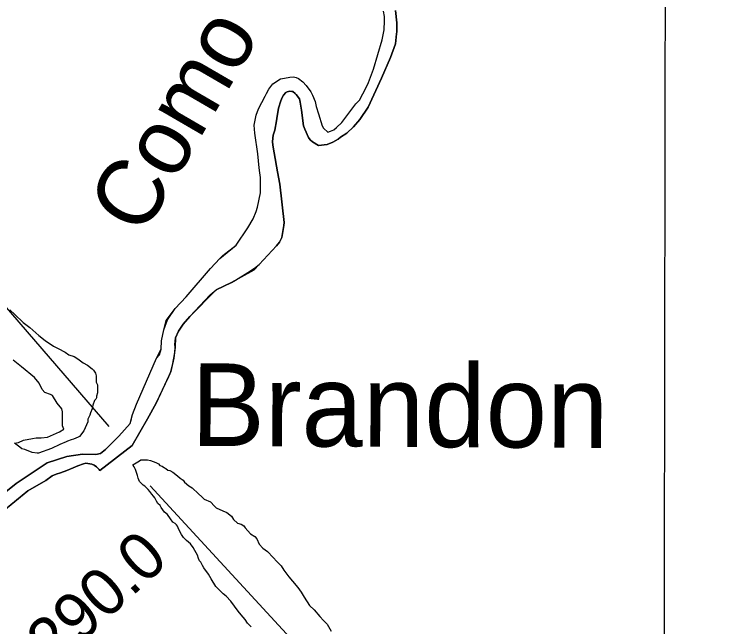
# Model space of a CAD drawing. Extents: x 3192986 to 3230865, y 867483 to 892886.
# Drawn here: x 3222187 to 3223441, y 875015 to 876091 of the extents above; entities that cross this region are included whole.
import ezdxf

# ---------------------------------------------------------------- set-up
doc = ezdxf.new("R2010")
doc.units = 0
for name, color, linetype in [('V-GRID-MAJR', 7, 'Continuous'), ('V-RIVR-IDEN', 7, 'Continuous'), ('V-RIVR-RANG-IDEN', 7, 'Continuous'), ('V-ROAD-CNTR', 7, 'Continuous'), ('V-SITE-VEGE', 7, 'Continuous'), ('V-TOPO-GNAM-IDEN', 7, 'Continuous'), ('V-TOPO-SHOR', 7, 'Continuous')]:
    doc.layers.add(name, color=color, linetype=linetype)

msp = doc.modelspace()

# ---------------------------------------------------------------- linework, layer by layer
at = {"layer": 'V-GRID-MAJR'}
msp.add_spline([(3223326.2, 872871.5), (3223335.9, 878932.2), (3223345.6, 884994.8), (3223355.3, 891057.5), (3223355.3, 891059.4)], degree=3, dxfattribs=at)
at = {"layer": 'V-ROAD-CNTR'}
for points in [[(3220166.8, 877551.3), (3221030.3, 876776.6), (3221062, 876749.6), (3221100.8, 876716), (3221146.8, 876675.5), (3221194.9, 876632.3), (3221243.5, 876587.9), (3221296.8, 876538.1), (3221341.2, 876495.8), (3221363.8, 876474), (3221387.1, 876451.2), (3221409.1, 876429.4), (3221435, 876403.7), (3221470.6, 876367.8), (3221506.5, 876331), (3221537.4, 876299), (3221575.6, 876258.6), (3221615.7, 876215.6), (3221652.5, 876175.6), (3221700.3, 876122.4), (3221741.2, 876075.9), (3221780.4, 876030.6), (3221815.7, 875989.2), (3222353.3, 875366.7)], [(3222425.9, 875262.9), (3223109.6, 874521.1), (3223139, 874488.1), (3223167.2, 874458.1), (3223195.7, 874429.1), (3223224.1, 874401.5), (3223253.8, 874374), (3223271.1, 874358.4), (3223286.2, 874345.3), (3223306.3, 874328.1), (3223329.4, 874309.1), (3223349.4, 874293.1), (3223383.9, 874266.7), (3223415.7, 874243.5), (3223441.4, 874225.5), (3224792.7, 873392.1), (3224866.4, 873340.3), (3224913.2, 873296)]]:
    msp.add_lwpolyline(points, dxfattribs=at)
at = {"layer": 'V-SITE-VEGE'}
for p, q in [((3222857.4, 876097.5), (3222859.8, 876076.1)), ((3222859.8, 876076.1), (3222859.5, 876060.4)), ((3222859.2, 876056.4), (3222857.1, 876039.3)), ((3222859.5, 876060.4), (3222859.2, 876056.4)), ((3222857.1, 876039.3), (3222848.3, 876014.9)), ((3222848.3, 876014.9), (3222832.5, 875978.8)), ((3222832.5, 875978.8), (3222808.9, 875927.8)), ((3222660.6, 875948.8), (3222658.3, 875945)), ((3222664.5, 875953.9), (3222660.6, 875948.8)), ((3222667.1, 875954.7), (3222664.5, 875953.9)), ((3222671.5, 875955.8), (3222667.1, 875954.7)), ((3222674.9, 875955.5), (3222671.5, 875955.8)), ((3222677, 875955.1), (3222674.9, 875955.5)), ((3222681, 875951.8), (3222677, 875955.1)), ((3222682.7, 875950), (3222681, 875951.8)), ((3222688.2, 875942.5), (3222682.7, 875950)), ((3222655.4, 875938.9), (3222651.8, 875926)), ((3222658.3, 875945), (3222655.4, 875938.9)), ((3222689.5, 875936.7), (3222688.2, 875942.5)), ((3222692, 875922.7), (3222689.5, 875936.7)), ((3222651.8, 875926), (3222648.7, 875908)), ((3222808.9, 875927.8), (3222794.3, 875906.1)), ((3222695.5, 875895), (3222692, 875922.7)), ((3222648.2, 875904), (3222645.3, 875887.7)), ((3222648.7, 875908), (3222648.2, 875904)), ((3222794.3, 875906.1), (3222783.5, 875893.4)), ((3222645.3, 875887.7), (3222642.4, 875878.4)), ((3222697.6, 875889.1), (3222695.5, 875895)), ((3222704.5, 875874.5), (3222697.6, 875889.1)), ((3222783.5, 875893.4), (3222771.4, 875882.2)), ((3222642.4, 875878.4), (3222641, 875867.4)), ((3222707.4, 875870.4), (3222704.5, 875874.5)), ((3222760.5, 875875), (3222756.2, 875871.7)), ((3222771.4, 875882.2), (3222760.5, 875875)), ((3222641, 875867.4), (3222641.5, 875861.3)), ((3222641.5, 875861.3), (3222643.8, 875847.9)), ((3222711.3, 875866.8), (3222707.4, 875870.4)), ((3222722, 875860.6), (3222711.3, 875866.8)), ((3222737.1, 875862.5), (3222722, 875860.6)), ((3222747.2, 875866.5), (3222737.1, 875862.5)), ((3222756.2, 875871.7), (3222747.2, 875866.5)), ((3222643.8, 875847.9), (3222650, 875814.3)), ((3222650, 875814.3), (3222654, 875792.7)), ((3222654, 875792.7), (3222661.7, 875725.4)), ((3222661.7, 875725.4), (3222661, 875720.2)), ((3222661, 875720.2), (3222657.3, 875699.3)), ((3222657.3, 875699.3), (3222653.1, 875690.7)), ((3222653.1, 875690.7), (3222648, 875684)), ((3222648, 875684), (3222617.9, 875651.7)), ((3222617.9, 875651.7), (3222608.5, 875641.4)), ((3222608.5, 875641.4), (3222568.9, 875619.8)), ((3222568.9, 875619.8), (3222542.2, 875607)), ((3222542.2, 875607), (3222495.9, 875560.4)), ((3222495.9, 875560.4), (3222484.3, 875546.6)), ((3222484.3, 875546.6), (3222475.7, 875534.2)), ((3222470.7, 875522.8), (3222470, 875506)), ((3222475.7, 875534.2), (3222470.7, 875522.8)), ((3222470, 875506), (3222467.9, 875487)), ((3222467.9, 875487), (3222462.3, 875463.3)), ((3222462.3, 875463.3), (3222436.8, 875407.8)), ((3222436.8, 875407.8), (3222421.5, 875380.6)), ((3222421.5, 875380.6), (3222394.4, 875333.6)), ((3222394.4, 875333.6), (3222337.7, 875289.7)), ((3222298.8, 875298.1), (3222290.7, 875294.1)), ((3222308.9, 875301.4), (3222298.8, 875298.1)), ((3222313.2, 875302.5), (3222308.9, 875301.4)), ((3222323.5, 875300.9), (3222313.2, 875302.5)), ((3222327.4, 875299), (3222323.5, 875300.9)), ((3222331.7, 875295.9), (3222327.4, 875299)), ((3222395.8, 875299.6), (3222407.4, 875306.9)), ((3222396.2, 875298.5), (3222395.8, 875299.6)), ((3222397.8, 875295.8), (3222396.2, 875298.5)), ((3222407.4, 875306.9), (3222409.7, 875308.1)), ((3222409.7, 875308.1), (3222421.4, 875308.3)), ((3222421.4, 875308.3), (3222426.9, 875307.2)), ((3222426.9, 875307.2), (3222435.9, 875303.9)), ((3222435.9, 875303.9), (3222440.7, 875301.2)), ((3222440.7, 875301.2), (3222443.1, 875298.5)), ((3222443.1, 875298.5), (3222447, 875297.1)), ((3222447, 875297.1), (3222451, 875294.4)), ((3222268.3, 875285.5), (3222261.1, 875283)), ((3222279.4, 875289.9), (3222268.3, 875285.5)), ((3222290.7, 875294.1), (3222279.4, 875289.9)), ((3222336.6, 875291.1), (3222331.7, 875295.9)), ((3222337.7, 875289.7), (3222336.6, 875291.1)), ((3222400.2, 875291.5), (3222397.8, 875295.8)), ((3222404, 875281), (3222400.2, 875291.5)), ((3222451, 875294.4), (3222453.7, 875292.9)), ((3222453.7, 875292.9), (3222456.9, 875290.2)), ((3222456.9, 875290.2), (3222460.4, 875289.5)), ((3222460.4, 875289.5), (3222465.6, 875286.5)), ((3222465.6, 875286.5), (3222474.3, 875280)), ((3222242.6, 875272), (3222211.2, 875253.9)), ((3222253.8, 875280), (3222242.6, 875272)), ((3222261.1, 875283), (3222253.8, 875280)), ((3222404.8, 875276), (3222404, 875281)), ((3222407.3, 875270.6), (3222404.8, 875276)), ((3222474.3, 875280), (3222478.6, 875276.1)), ((3222478.6, 875276.1), (3222483.8, 875272.7)), ((3222483.8, 875272.7), (3222486.6, 875268.9)), ((3222408.9, 875268.6), (3222407.3, 875270.6)), ((3222411.2, 875266.3), (3222408.9, 875268.6)), ((3222413.6, 875263.6), (3222411.2, 875266.3)), ((3222416.4, 875262.1), (3222413.6, 875263.6)), ((3222422.4, 875256), (3222416.4, 875262.1)), ((3222486.6, 875268.9), (3222494.1, 875262.8)), ((3222494.1, 875262.8), (3222499.6, 875259.3)), ((3222499.6, 875259.3), (3222510.8, 875248.6)), ((3222211.2, 875253.9), (3222145.7, 875200.6)), ((3222425.2, 875252.9), (3222422.4, 875256)), ((3222429.2, 875247.9), (3222425.2, 875252.9)), ((3222432, 875244.4), (3222429.2, 875247.9)), ((3222510.8, 875248.6), (3222517.1, 875243.3)), ((3222434.4, 875241.4), (3222432, 875244.4)), ((3222437.2, 875236), (3222434.4, 875241.4)), ((3222439.6, 875231.7), (3222437.2, 875236)), ((3222517.1, 875243.3), (3222521.1, 875239.4)), ((3222521.1, 875239.4), (3222532.1, 875234.6)), ((3222532.1, 875234.6), (3222538.9, 875226.9)), ((3222443.6, 875227.9), (3222439.6, 875231.7)), ((3222445.6, 875224.4), (3222443.6, 875227.9)), ((3222451.2, 875216.7), (3222445.6, 875224.4)), ((3222538.9, 875226.9), (3222542.1, 875224.2)), ((3222542.1, 875224.2), (3222553.9, 875218.9)), ((3222456.4, 875212.1), (3222451.2, 875216.7)), ((3222461.6, 875204.8), (3222456.4, 875212.1)), ((3222553.9, 875218.9), (3222561, 875215.6)), ((3222561, 875215.6), (3222568.9, 875209.5)), ((3222568.9, 875209.5), (3222572.5, 875203.7)), ((3222466, 875199), (3222461.6, 875204.8)), ((3222469.9, 875196.3), (3222466, 875199)), ((3222472.3, 875194.4), (3222469.9, 875196.3)), ((3222572.5, 875203.7), (3222579.7, 875197.2)), ((3222579.7, 875197.2), (3222585.9, 875195.3)), ((3222473.9, 875191.7), (3222472.3, 875194.4)), ((3222476.4, 875185.9), (3222473.9, 875191.7)), ((3222481.2, 875177.4), (3222476.4, 875185.9)), ((3222585.9, 875195.3), (3222590.7, 875192.7)), ((3222590.7, 875192.7), (3222593.1, 875189.2)), ((3222593.1, 875189.2), (3222597.5, 875183.4)), ((3222484.8, 875172), (3222481.2, 875177.4)), ((3222487.6, 875168.9), (3222484.8, 875172)), ((3222597.5, 875183.4), (3222602.3, 875178.4)), ((3222602.3, 875178.4), (3222609.8, 875173.5)), ((3222609.8, 875173.5), (3222613.4, 875169.6)), ((3222490, 875166.6), (3222487.6, 875168.9)), ((3222493.6, 875163.9), (3222490, 875166.6)), ((3222496.7, 875160.9), (3222493.6, 875163.9)), ((3222501.5, 875154.3), (3222496.7, 875160.9)), ((3222613.4, 875169.6), (3222617.8, 875160)), ((3222617.8, 875160), (3222624.2, 875153.4)), ((3222504.4, 875149.3), (3222501.5, 875154.3)), ((3222509.2, 875141.2), (3222504.4, 875149.3)), ((3222624.2, 875153.4), (3222632.5, 875147.3)), ((3222632.5, 875147.3), (3222642.5, 875137)), ((3222510.9, 875135), (3222509.2, 875141.2)), ((3222512.5, 875130.7), (3222510.9, 875135)), ((3222642.5, 875137), (3222648.4, 875129.7)), ((3222514.9, 875128.4), (3222512.5, 875130.7)), ((3222518.1, 875122.6), (3222514.9, 875128.4)), ((3222520.5, 875118.7), (3222518.1, 875122.6)), ((3222648.4, 875129.7), (3222656, 875122.4)), ((3222656, 875122.4), (3222660.8, 875114.3)), ((3222528.6, 875107.6), (3222520.5, 875118.7)), ((3222660.8, 875114.3), (3222669.6, 875102.7)), ((3222533.4, 875099.1), (3222528.6, 875107.6)), ((3222541.5, 875085.9), (3222533.4, 875099.1)), ((3222669.6, 875102.7), (3222676.4, 875095.4)), ((3222546.6, 875080.6), (3222541.5, 875085.9)), ((3222676.4, 875095.4), (3222685.6, 875083.9)), ((3222685.6, 875083.9), (3222691.2, 875075.8)), ((3222554.6, 875072.9), (3222546.6, 875080.6)), ((3222559.7, 875068.7), (3222554.6, 875072.9)), ((3222691.2, 875075.8), (3222696.5, 875066.9)), ((3222568.1, 875060.3), (3222559.7, 875068.7)), ((3222580.5, 875042.5), (3222568.1, 875060.3)), ((3222696.5, 875066.9), (3222706.1, 875052.6)), ((3222706.1, 875052.6), (3222714, 875044.6)), ((3222586.1, 875036), (3222580.5, 875042.5)), ((3222592.9, 875027.9), (3222586.1, 875036)), ((3222714, 875044.6), (3222724.4, 875033)), ((3222596.9, 875021.7), (3222592.9, 875027.9)), ((3222603.7, 875015.2), (3222596.9, 875021.7)), ((3222724.4, 875033), (3222730.8, 875026.1)), ((3222730.8, 875026.1), (3222737.2, 875019.6)), ((3222737.2, 875019.6), (3222744.4, 875007.6))]:
    msp.add_line(p, q, dxfattribs=at)
for points in [[(3222711.6, 875949.1), (3222715.8, 875937.8), (3222718, 875929.2), (3222722, 875916), (3222728.6, 875895), (3222730.5, 875891.1), (3222738.1, 875884.2), (3222742.9, 875885.7), (3222748.8, 875888), (3222753.6, 875892.1), (3222762.7, 875900.7), (3222787.4, 875933.5), (3222793.7, 875940.2), (3222805.7, 875962.7), (3222809.6, 875971), (3222818.6, 875994.4), (3222833.5, 876046.1), (3222837.2, 876064), (3222837.9, 876079.3), (3222837.7, 876087.1), (3222836, 876096.7)], [(3222130.2, 875218.5), (3222190.8, 875266.9), (3222245.2, 875303.1), (3222279.6, 875314.1), (3222307, 875318.3), (3222330.4, 875317.6), (3222338.9, 875319.4), (3222347.8, 875326.7), (3222371, 875350.2), (3222391, 875372.2), (3222395, 875387.8), (3222402.1, 875406.2), (3222437.4, 875486.7), (3222445.5, 875502.7), (3222445.9, 875517.4), (3222450.1, 875536.9), (3222453.9, 875553.1), (3222469.7, 875574.4), (3222489.6, 875594.6), (3222531.9, 875644.4), (3222548.2, 875662.1), (3222576.9, 875685.3), (3222597.4, 875715.8), (3222607.2, 875731.5), (3222612.6, 875744.6), (3222614.8, 875752.5), (3222620.2, 875777.3), (3222619.7, 875804.1), (3222618.7, 875812.8), (3222617.6, 875821.2), (3222615.5, 875845.8), (3222609.8, 875882.4), (3222608.6, 875896.3), (3222612.3, 875914), (3222616.7, 875924.7), (3222627.9, 875947), (3222630.5, 875951.9), (3222634.7, 875959.2), (3222641.6, 875969.1), (3222655.3, 875977.6), (3222662.3, 875979.1), (3222671.7, 875980.7), (3222677.7, 875981.4), (3222682.9, 875979.7), (3222686.6, 875978), (3222694.5, 875972.5), (3222700.5, 875966), (3222708.5, 875954.7), (3222711.6, 875949.1)], [(3222179.2, 875571.6), (3222188.3, 875563.9), (3222203.1, 875549.7), (3222214.4, 875541), (3222230.3, 875526.7), (3222241.6, 875518), (3222256.3, 875508.2), (3222264.2, 875503.9), (3222276.6, 875497.4), (3222283.3, 875493.1), (3222292.3, 875489.9), (3222299.1, 875485.6), (3222308.2, 875479), (3222316, 875474.7), (3222324, 875468.2), (3222326.3, 875466), (3222329.7, 875460.5), (3222330.9, 875456), (3222331.1, 875444.9), (3222333.4, 875440.4), (3222333.7, 875425.9), (3222331.5, 875420.3), (3222331.6, 875417), (3222330.5, 875414.7), (3222328.3, 875412.4), (3222325.1, 875404.6), (3222324.1, 875397.9), (3222320.9, 875391.1), (3222319.9, 875386.6), (3222316.7, 875379.9), (3222316.7, 875375.4), (3222309.2, 875359.6), (3222301.6, 875349.5), (3222299.4, 875348.3), (3222291.6, 875344.8), (3222287.2, 875343.6), (3222280.5, 875341.3), (3222278.3, 875340.1), (3222267.2, 875335.4), (3222252.9, 875328.5), (3222229.6, 875320.2), (3222227.3, 875320.2), (3222218.4, 875321.2), (3222206, 875326.5), (3222200.4, 875327.5), (3222197, 875330.8), (3222187.8, 875337.7)], [(3222187.8, 875337.7), (3222194.6, 875338.6), (3222203.5, 875343.2), (3222219.1, 875345.7), (3222225.7, 875347), (3222234.7, 875347.1), (3222245.8, 875348.4), (3222266.8, 875357.8), (3222274.6, 875362.4), (3222272.2, 875367.9), (3222271.8, 875392.4), (3222270.6, 875398), (3222262.6, 875407.9), (3222254.5, 875421.1), (3222251.1, 875423.3), (3222241, 875426.5), (3222236.5, 875432), (3222230.7, 875443), (3222222.7, 875452.9), (3222200, 875471.5), (3222185.3, 875483.5)]]:
    msp.add_lwpolyline(points, dxfattribs=at)
at = {"layer": 'V-TOPO-SHOR'}
for points in [[(3222391, 875372.2), (3222393.4, 875380.3), (3222395, 875387.8), (3222402.1, 875406.2), (3222437.4, 875486.7), (3222442.7, 875493), (3222445.5, 875502.7), (3222445.9, 875517.4), (3222450.1, 875536.9), (3222456.8, 875554.5), (3222469.7, 875574.4), (3222489.6, 875594.6), (3222531.9, 875644.4), (3222548.2, 875662.1), (3222553.7, 875667.5), (3222576.9, 875685.3), (3222597.4, 875715.8), (3222607.2, 875731.5), (3222612.6, 875744.6), (3222614.8, 875752.5), (3222620.2, 875777.3), (3222619.7, 875804.1), (3222618.7, 875812.8), (3222617.6, 875821.2), (3222615.5, 875845.8), (3222609.8, 875882.4), (3222608.6, 875896.3), (3222612.3, 875914), (3222616.7, 875924.7), (3222627.9, 875947), (3222630.5, 875951.9), (3222634.7, 875959.2), (3222641.6, 875969.1), (3222655.3, 875977.6), (3222662.3, 875979.1), (3222671.7, 875980.7), (3222677.7, 875981.4), (3222682.9, 875979.7), (3222686.6, 875978), (3222694.5, 875972.5), (3222700.5, 875966), (3222708.5, 875954.7), (3222711.6, 875949.1), (3222715.8, 875937.8), (3222718, 875929.2), (3222722, 875916), (3222728.6, 875895), (3222730.5, 875891.1), (3222738.1, 875884.2), (3222742.9, 875885.7), (3222748.8, 875888), (3222753.6, 875892.1), (3222762.7, 875900.7), (3222787.4, 875933.5), (3222793.7, 875940.2), (3222805.7, 875962.7), (3222809.6, 875971), (3222818.6, 875994.4), (3222833.5, 876046.1), (3222837.2, 876064), (3222837.9, 876079.3), (3222837.7, 876087.1), (3222836, 876096.7)], [(3222394.4, 875333.6), (3222421.5, 875380.6), (3222436.8, 875407.8), (3222458.7, 875455), (3222460.4, 875458.4), (3222462.3, 875463.3), (3222465.3, 875474.8), (3222467.9, 875487), (3222469.5, 875496.7), (3222470, 875506), (3222469.3, 875511), (3222470.7, 875522.8), (3222475.7, 875534.2), (3222484.3, 875546.6), (3222495.9, 875560.4), (3222531.5, 875598), (3222542.2, 875607), (3222568.9, 875619.8), (3222576, 875623.9), (3222597.8, 875637.3), (3222609.4, 875644.8), (3222617.7, 875651.4), (3222648, 875684), (3222653.1, 875690.7), (3222657.3, 875699.2), (3222661, 875720.2), (3222661.7, 875725.4), (3222654, 875792.7), (3222650, 875814.3), (3222643.8, 875847.9), (3222641.5, 875861.3), (3222641, 875867.4), (3222642.4, 875878.4), (3222645.3, 875887.7), (3222648.2, 875904), (3222648.7, 875908), (3222651.8, 875926), (3222655.4, 875938.9), (3222658.3, 875945), (3222660.6, 875948.8), (3222664.5, 875953.9), (3222667.1, 875954.7), (3222671.5, 875955.8), (3222674.9, 875955.5), (3222677, 875955.1), (3222681, 875951.8), (3222682.7, 875950), (3222688.2, 875942.5), (3222689.5, 875936.7), (3222692, 875922.7), (3222695.5, 875895), (3222697.6, 875889.1), (3222704.5, 875874.5), (3222707.4, 875870.4), (3222711.3, 875866.8), (3222722, 875860.6), (3222737.1, 875862.5), (3222747.2, 875866.5), (3222756.2, 875871.7), (3222760.5, 875875), (3222771.4, 875882.2), (3222783.5, 875893.4), (3222794.3, 875906.1), (3222808.9, 875927.8), (3222832.5, 875978.8), (3222848.3, 876014.9), (3222857.1, 876039.3), (3222859.2, 876056.4), (3222859.5, 876060.4), (3222859.8, 876076.1), (3222857.4, 876097.5)], [(3222391, 875372.2), (3222371, 875350.2), (3222347.8, 875326.7), (3222338.9, 875319.4), (3222330.4, 875317.6), (3222307, 875318.3), (3222279.6, 875314.1), (3222245.2, 875303.1), (3222190.8, 875266.9), (3222130.2, 875218.5)], [(3222145.7, 875200.6), (3222211.2, 875253.9), (3222242.6, 875272), (3222253.8, 875280), (3222261.1, 875283), (3222268.3, 875285.5), (3222279.4, 875289.9), (3222290.7, 875294.1), (3222298.8, 875298.1), (3222308.9, 875301.4), (3222313.2, 875302.5), (3222323.5, 875300.9), (3222327.4, 875299), (3222331.7, 875295.9), (3222336.6, 875291.1), (3222337.7, 875289.7), (3222394.4, 875333.6)]]:
    msp.add_lwpolyline(points, dxfattribs=at)

# ---------------------------------------------------------------- texts
at = {"layer": 'V-RIVR-IDEN'}
msp.add_text('Como', height=116, rotation=59.8274, dxfattribs=at).set_placement((3222412.5, 875698.2))
at = {"layer": 'V-RIVR-RANG-IDEN'}
msp.add_text('R-290.0', height=83, rotation=42.5606, dxfattribs=at).set_placement((3222170.5, 874862.2))
at = {"layer": 'V-TOPO-GNAM-IDEN'}
msp.add_text('Brandon', height=145, rotation=359.7093, dxfattribs=at).set_placement((3222497.9, 875333))

doc.saveas('drawing.dxf')
